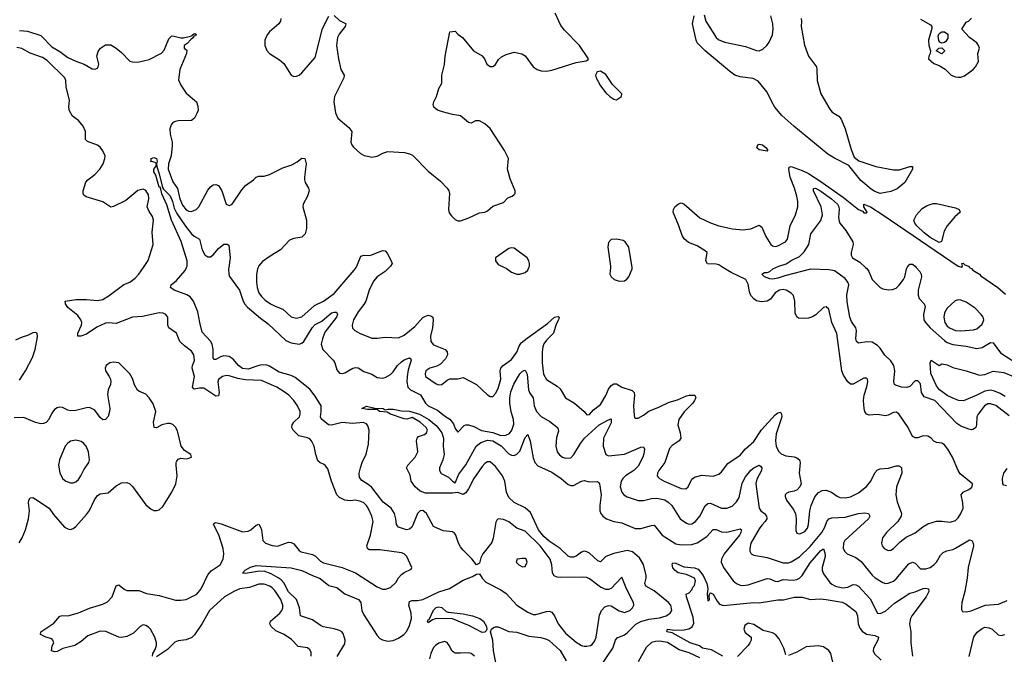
# Model space of a CAD drawing. Header units: inches. Extents: x 1682530 to 1839546, y 640742 to 791647.
# Tile 888 of 923: x 1800232 to 1807554, y 777124 to 781841. Entities that reach past the tile are written whole.
import ezdxf

# ---------------------------------------------------------------- set-up
doc = ezdxf.new("R2010")
doc.units = ezdxf.units.IN
doc.header["$MEASUREMENT"] = 0
doc.layers.add('B8707', color=7, linetype='Continuous')
doc.layers.add('B8708', color=7, linetype='Continuous')

msp = doc.modelspace()

# ---------------------------------------------------------------- linework, layer by layer
at = {"layer": 'B8707', "color": 5}
for points, elevation in [([(1801219, 777110), (1801222.7, 777130), (1801240.5, 777159.5), (1801248.3, 777190), (1801248.5, 777210), (1801237.2, 777250), (1801204.2, 777310), (1801190, 777326), (1801170, 777338.7), (1801150, 777341.7), (1801128.6, 777331.4), (1801078.8, 777281.2), (1801030, 777256), (1800990, 777248.4), (1800970, 777251.1), (1800873.2, 777293.2), (1800830, 777296.8), (1800738.4, 777261.6), (1800690, 777218.4), (1800641, 777190), (1800551.8, 777168.2), (1800510, 777144.2), (1800490, 777142), (1800468, 777150), (1800473.6, 777186.4), (1800486, 777210), (1800478, 777230), (1800470, 777238), (1800426, 777250), (1800388, 777270), (1800388.7, 777290), (1800484.9, 777355.1), (1800530, 777407.7), (1800550, 777413), (1800590, 777410.4), (1800670, 777432.4), (1800750, 777467.8), (1800850, 777497.2), (1800885.4, 777514.6), (1800920.4, 777550), (1800950, 777634), (1800970, 777639.3), (1801008.5, 777608.5), (1801030, 777599.2), (1801117.2, 777597.2), (1801175.3, 777575.3), (1801270, 777562.2), (1801390, 777526.1), (1801430, 777525.4), (1801470, 777531.7), (1801550, 777571.6), (1801582.2, 777610), (1801630, 777714.7), (1801656.8, 777743.2), (1801724, 777790), (1801745.1, 777830), (1801748.9, 777870), (1801744, 777910), (1801712.6, 778012.6), (1801673.3, 778090), (1801680.3, 778099.7), (1801690, 778103.1), (1801730, 778092.8), (1801890, 778033.1), (1801930, 778039.1), (1801951.2, 778050), (1801990, 778083.1), (1802010, 778090.3), (1802023.1, 778070), (1802029.1, 778050), (1802041.3, 777970), (1802058.8, 777950), (1802110, 777931.7), (1802150, 777926.7), (1802230, 777957.5), (1802250, 777955.9), (1802270, 777945.5), (1802310, 777896.5), (1802326, 777886), (1802410, 777865), (1802432.5, 777852.4), (1802470, 777815.2), (1802490, 777804.8), (1802630, 777768.9), (1802730, 777729), (1802890, 777624.6), (1802930, 777608.5), (1802953, 777607), (1802990, 777619.3), (1803030, 777657.1), (1803050, 777692.4), (1803070, 777716.5), (1803090, 777731.7), (1803142.7, 777757.3), (1803149.3, 777770), (1803109.7, 777850), (1803090, 777869.7), (1803070, 777878.4), (1802910, 777901), (1802830, 777900.7), (1802818.7, 777910), (1802814.5, 777930), (1802840.2, 778010), (1802859.3, 778110), (1802851, 778150), (1802822.8, 778210), (1802810, 778231.1), (1802790, 778249.7), (1802770, 778260.4), (1802730, 778269.8), (1802690, 778265), (1802650, 778268.9), (1802610, 778289.7), (1802590.5, 778310.5), (1802550.9, 778410), (1802522.4, 778502.4), (1802505.4, 778525.4), (1802490, 778537.2), (1802466.2, 778546.2), (1802450, 778561.2), (1802433, 778610), (1802421.8, 778670), (1802403.2, 778710), (1802390, 778725), (1802373.4, 778733.4), (1802308.4, 778748.4), (1802266.2, 778790), (1802256.2, 778810), (1802257.1, 778830), (1802269.8, 778850), (1802312.8, 778890), (1802318.9, 778910), (1802317.1, 778930), (1802298.8, 778970), (1802269.9, 779009.9), (1802234, 779050), (1802207.2, 779070), (1802144, 779110), (1802030, 779160.2), (1801910, 779163.7), (1801854.5, 779174.5), (1801790, 779195), (1801770, 779196.2), (1801739.3, 779190), (1801710, 779167), (1801704.8, 779150), (1801714.3, 779070), (1801710, 779046), (1801690, 779042.9), (1801601.2, 779101.2), (1801570, 779102.8), (1801530, 779095.9), (1801517, 779110), (1801532.8, 779190), (1801514, 779250), (1801516.5, 779270), (1801531, 779309), (1801528.2, 779350), (1801510, 779377.8), (1801456.5, 779416.5), (1801422.4, 779450), (1801398.5, 779510), (1801341.3, 779550), (1801333.7, 779570), (1801332.8, 779630), (1801318.4, 779650), (1801299.5, 779659.5), (1801270, 779662.2), (1801145.4, 779634.6), (1801070, 779630.7), (1800950, 779583), (1800890, 779588.5), (1800870, 779586.2), (1800804.6, 779555.4), (1800730, 779504.1), (1800687.7, 779487.7), (1800664.5, 779490), (1800663.9, 779510), (1800692.9, 779570), (1800693.8, 779590), (1800687.1, 779610), (1800663.3, 779643.3), (1800590, 779703), (1800571.6, 779730), (1800569.3, 779750), (1800650, 779762), (1800730, 779761.5), (1800810, 779754.8), (1800850, 779761.8), (1800896.9, 779790), (1801007.1, 779872.9), (1801050, 779891.5), (1801090, 779919.6), (1801117.7, 779950), (1801152.4, 780000)], 680), ([(1802593.5, 777106.5), (1802650, 777201.6), (1802653.4, 777230), (1802637.6, 777277.6), (1802628.7, 777290), (1802610, 777300.8), (1802570, 777313.6), (1802488.8, 777328.8), (1802470, 777337.4), (1802410, 777380.6), (1802320.5, 777410), (1802313.4, 777470), (1802291.1, 777530), (1802230, 777587.1), (1802195.6, 777655.6), (1802176.6, 777676.6), (1802153.2, 777693.2), (1802102, 777722), (1802050, 777741.4), (1802001.4, 777738.6), (1801910, 777724.2), (1801888.1, 777728.1), (1801907.8, 777750), (1801948.2, 777771.8), (1801990, 777783.5), (1802250, 777766.8), (1802330, 777746), (1802408.9, 777708.9), (1802467.6, 777687.6), (1802530, 777636.3), (1802590, 777619.7), (1802650, 777573), (1802751.9, 777530), (1802768.8, 777508.8), (1802776.8, 777450), (1802790, 777417.8), (1802890, 777262.8), (1802910, 777241.3), (1802930, 777230.2), (1802970, 777222), (1803010, 777226.2), (1803050, 777243), (1803089.4, 777270.6), (1803110, 777296.5), (1803130, 777337.4), (1803146.7, 777390), (1803143.6, 777430), (1803124.7, 777490), (1803130, 777517), (1803150, 777524.2), (1803190, 777523.5), (1803230, 777532), (1803350, 777589), (1803427.2, 777612.8), (1803530, 777676), (1803598.6, 777701.4), (1803630, 777718.8), (1803650, 777721), (1803670.5, 777690), (1803699.5, 777659.5), (1803810, 777603.1), (1803850, 777576), (1803930, 777490.3), (1804010, 777436.1), (1804050, 777420.8), (1804070, 777420.2), (1804150, 777441.8), (1804170, 777444), (1804190, 777437.4), (1804210, 777410.4), (1804237.2, 777350), (1804290, 777280.2), (1804370, 777213.6), (1804410, 777190.3), (1804430, 777185.3), (1804450, 777183.1), (1804477.2, 777190), (1804490, 777197.1), (1804510, 777224.9), (1804518.5, 777250), (1804544.2, 777415.8), (1804559.2, 777450), (1804583.4, 777476.6), (1804610, 777486.7), (1804630, 777483.6), (1804690, 777446), (1804730, 777435.8), (1804770, 777449.2), (1804790, 777468.8), (1804798.5, 777490), (1804795.3, 777510), (1804744.4, 777610), (1804710, 777698), (1804630, 777613.7), (1804610, 777605.7), (1804590, 777605.1), (1804550, 777622.2), (1804470, 777684.8), (1804450, 777694.8), (1804418.3, 777698.3), (1804254.9, 777694.9), (1804230, 777698), (1804207.6, 777707.6), (1804194.4, 777730), (1804189.9, 777790), (1804175.7, 777830), (1804102.5, 777930), (1803990, 778038.6), (1803930, 778060.3), (1803870, 778107.7), (1803830, 778126.4), (1803790.3, 778129.7), (1803779.9, 778120.1), (1803772.8, 778107.2), (1803753.7, 777986.3), (1803744.1, 777955.9), (1803675, 777870), (1803660.2, 777839.8), (1803650, 777802), (1803630, 777788.7), (1803594.7, 777834.7), (1803530, 777896.9), (1803510, 777922.4), (1803494.2, 777950), (1803475.8, 778010), (1803464.9, 778024.9), (1803450, 778035.1), (1803381.7, 778041.7), (1803310, 778074), (1803256.4, 778170), (1803230, 778192.8), (1803210, 778191.3), (1803190.2, 778169.8), (1803156.3, 778083.7), (1803148.5, 778070), (1803130, 778053), (1803108.7, 778050), (1803048.1, 778068.1), (1803033.7, 778090), (1803029.8, 778130), (1803018.5, 778170), (1802994.4, 778210), (1802935.6, 778255.6), (1802850, 778363), (1802830, 778381.2), (1802775.8, 778415.8), (1802758.2, 778438.2), (1802756.1, 778470), (1802766.2, 778510), (1802779.9, 778550), (1802809.6, 778610.4), (1802826.2, 778686.2), (1802830.6, 778790), (1802821.9, 778821.9), (1802810, 778837.6), (1802786.3, 778846.3), (1802710, 778839.2), (1802630, 778847.1), (1802550, 778827.7), (1802529.2, 778829.2), (1802473.6, 778873.6), (1802468.2, 778890), (1802474.2, 778930), (1802472.7, 778970), (1802430, 779043.9), (1802390, 779094.6), (1802281.2, 779181.2), (1802250, 779196.8), (1802161.5, 779221.5), (1802090, 779265.2), (1802070, 779272.7), (1802035.1, 779275.1), (1802010, 779271.3), (1801930, 779244.7), (1801890, 779249.5), (1801858.5, 779270), (1801819, 779319), (1801790, 779338.4), (1801750, 779341.9), (1801724.4, 779335.6), (1801690, 779315.1), (1801676.5, 779316.5), (1801670, 779328), (1801670.8, 779389.2), (1801664.2, 779430), (1801651, 779451), (1801590, 779519.3), (1801571.1, 779590), (1801557.2, 779670), (1801524.4, 779750), (1801500.2, 779780.2), (1801476.2, 779796.2), (1801381.2, 779830), (1801352.3, 779850), (1801358, 779870), (1801398.4, 779901.6), (1801462.5, 779977.5), (1801473.3, 780000)], 660), ([(1801787, 780000), (1801785.4, 779990), (1801786.4, 779950), (1801791.4, 779931.4), (1801865.8, 779830), (1801893.1, 779750), (1801906.3, 779726.3), (1801925.5, 779705.5), (1802022.1, 779622.1), (1802079.5, 779579.5), (1802210, 779456.6), (1802250, 779438.5), (1802310, 779429.5), (1802330, 779435.8), (1802344.2, 779450), (1802406.8, 779550), (1802430, 779574.4), (1802478.5, 779601.5), (1802550, 779661.8), (1802570, 779668.4), (1802587.7, 779667.7), (1802594.9, 779650), (1802587.2, 779630), (1802502.1, 779517.9), (1802483.3, 779470), (1802475, 779430), (1802485.5, 779390), (1802563.8, 779310), (1802575.3, 779290), (1802590, 779238.8), (1802610, 779213), (1802630, 779210.4), (1802650, 779215.8), (1802710, 779250.3), (1802730, 779255.3), (1802750, 779252.2), (1802790, 779226.7), (1802850, 779205.3), (1802890, 779181.7), (1802930, 779176.1), (1802950, 779180.7), (1802990, 779203.2), (1803010, 779223.9), (1803041.6, 779270), (1803070, 779298.7), (1803090, 779312.8), (1803130, 779327), (1803139.7, 779319.7), (1803143.6, 779310), (1803121.5, 779238.5), (1803113.5, 779190), (1803110.1, 779150), (1803117.7, 779110), (1803138, 779090), (1803211.6, 779051.6), (1803250, 778991.1), (1803270, 778970.9), (1803339.2, 778939.2), (1803390, 778897.5), (1803431.7, 778871.7), (1803458.1, 778838.1), (1803470, 778802.8), (1803490, 778774), (1803536.2, 778823.8), (1803550, 778830.3), (1803570, 778830.3), (1803610, 778817.8), (1803667.2, 778787.2), (1803751.6, 778771.6), (1803810, 778750.1), (1803847.1, 778752.9), (1803873.7, 778766.3), (1803892.6, 778790), (1803905.9, 778834.1), (1803903.1, 778870), (1803886.9, 778926.9), (1803876.6, 778990), (1803877.1, 779030), (1803884.9, 779075.1), (1803907, 779133), (1803951.3, 779210), (1803970, 779229.4), (1803990, 779236.1), (1804005.4, 779205.4), (1804015.5, 779090), (1804025.4, 779065.4), (1804049.3, 779030), (1804058.4, 778970), (1804075.5, 778930), (1804110, 778891.6), (1804173.7, 778853.7), (1804230.4, 778810), (1804236.9, 778796.9), (1804238, 778782), (1804224.2, 778735.8), (1804219, 778670), (1804229.1, 778630), (1804246.4, 778606.4), (1804268.4, 778590), (1804290, 778580.7), (1804330, 778585.5), (1804351.9, 778608.1), (1804401.5, 778690), (1804431.7, 778730), (1804541.4, 778830), (1804610, 778867.8), (1804630, 778874), (1804630, 778845.1), (1804572.9, 778730), (1804571.9, 778670), (1804590, 778608.8), (1804610, 778599), (1804730, 778611.9), (1804850, 778664.9), (1804870, 778666.8), (1804877, 778650), (1804873.8, 778613.8), (1804865.6, 778590), (1804830, 778521.8), (1804799.3, 778490), (1804738, 778450), (1804716.9, 778430), (1804705.2, 778410), (1804698.2, 778370), (1804710, 778328.5), (1804725.7, 778310), (1804750, 778294.7), (1804830, 778268), (1804870, 778266.9), (1804930, 778281), (1804970, 778284.2), (1805030, 778271.7), (1805055.3, 778255.3), (1805080.7, 778230), (1805143.1, 778130), (1805190, 778098.3), (1805210, 778091.5), (1805230, 778094), (1805257.4, 778110), (1805289.3, 778150.7), (1805330, 778227.8), (1805350, 778244.5), (1805370, 778246.2), (1805450.8, 778209.2), (1805490, 778209.2), (1805530, 778223.9), (1805563.4, 778256.6), (1805582.1, 778290), (1805604.5, 778395.5), (1805630, 778442.8), (1805670, 778493), (1805690, 778511.2), (1805730, 778530.4), (1805741.7, 778521.7), (1805750.3, 778510), (1805748.5, 778490), (1805713, 778427), (1805706.8, 778393.2), (1805708.7, 778371.3), (1805729.6, 778209.6), (1805742.2, 778190), (1805769.6, 778169.6), (1805786.5, 778150), (1805787.5, 778130), (1805776.5, 778110), (1805750, 778084.7), (1805730, 778056.4), (1805669.3, 777950), (1805660.2, 777910), (1805660.9, 777890), (1805671.4, 777871.4), (1805690, 777860.3), (1805790, 777842.3), (1805910, 777803.5), (1805950, 777802.9), (1805970, 777810.2), (1806030, 777847.4), (1806110, 777925.4), (1806197.4, 778030), (1806219.9, 778070), (1806235.2, 778110), (1806250, 778130.2), (1806270, 778137.7), (1806370, 778142.5), (1806470, 778171.6), (1806516.7, 778176.7), (1806542.8, 778170), (1806550, 778161), (1806554, 778150), (1806544.2, 778130), (1806368.3, 777970), (1806358.2, 777950), (1806356.5, 777910), (1806367.6, 777887.6), (1806386, 777870), (1806450, 777843.2), (1806490, 777814.9), (1806570, 777712.8), (1806592.8, 777692.8), (1806650, 777658), (1806670, 777651.3), (1806690, 777652.3), (1806730, 777668), (1806750, 777685.3), (1806844.8, 777795.2), (1806870, 777807.6), (1806890, 777801.6), (1806930, 777759.7), (1806970, 777759.3), (1807002.4, 777770), (1807030, 777788.1), (1807049.8, 777810), (1807080.2, 777859.8), (1807099.6, 777880.4), (1807126.1, 777893.9), (1807170, 777903.2), (1807190, 777912.1), (1807294.4, 777974.4), (1807313.4, 777970), (1807323.1, 777950), (1807325.5, 777930), (1807285.3, 777770), (1807278.3, 777690), (1807259.6, 777590), (1807237.6, 777510), (1807234.4, 777474.4), (1807236, 777456), (1807242.8, 777442.8), (1807270, 777440.7), (1807308, 777448), (1807411.6, 777488.4), (1807510, 777496.9), (1807575.9, 777524.1)], 660), ([(1802004.5, 780000), (1802000.3, 779990), (1801992.7, 779947.3), (1801992.2, 779890), (1801998, 779850), (1802010, 779810.5), (1802030, 779782.6), (1802056.7, 779756.7), (1802097.6, 779730), (1802131.6, 779711.6), (1802189.4, 779689.4), (1802250, 779631.7), (1802290, 779622.4), (1802330, 779631.5), (1802423.4, 779716.6), (1802490, 779750.2), (1802570, 779806.6), (1802719.8, 779980.2), (1802733.2, 780000)], 680), ([(1802980.5, 780000), (1802951, 779970), (1802890, 779929.3), (1802862.5, 779897.5), (1802832, 779830), (1802804.8, 779750), (1802790, 779723.7), (1802748.4, 779670), (1802715.1, 779610), (1802704.5, 779570), (1802707.6, 779547.6), (1802724.4, 779530), (1802759.3, 779510), (1802850, 779474.7), (1802890, 779472.8), (1802950, 779480.2), (1803050, 779475.6), (1803090, 779497.3), (1803170, 779560.2), (1803230, 779626.4), (1803243.8, 779636.2), (1803270, 779644.9), (1803290, 779640.9), (1803304.9, 779630), (1803307.9, 779607.9), (1803302, 779550), (1803286.3, 779490), (1803288.4, 779448.4), (1803310, 779424.5), (1803396.4, 779390), (1803411.7, 779371.7), (1803413.2, 779350), (1803399, 779321), (1803360.2, 779279.8), (1803335.1, 779264.9), (1803280.7, 779250), (1803252.2, 779230), (1803246.2, 779210), (1803250.4, 779190), (1803330, 779134.4), (1803350, 779126.7), (1803370, 779130.4), (1803410, 779162), (1803430, 779170.6), (1803490, 779172.4), (1803530, 779181.6), (1803630, 779128.9), (1803710, 779052.4), (1803730, 779039.3), (1803750, 779040.5), (1803770, 779061.6), (1803790, 779100.5), (1803808.7, 779170), (1803806, 779230), (1803810, 779250.4), (1803826, 779270), (1803890, 779314.9), (1803927.7, 779370), (1803945.7, 779414.3), (1803961.4, 779438.6), (1804005, 779475), (1804157.1, 779582.9), (1804210, 779630.2), (1804235.6, 779635.6), (1804244, 779630), (1804239.5, 779610), (1804221.7, 779578.3), (1804200.7, 779510), (1804150, 779459.8), (1804130, 779430.9), (1804121.7, 779410), (1804116.8, 779370), (1804117.6, 779290), (1804126.3, 779206.3), (1804150, 779166), (1804230, 779116.9), (1804250, 779097.8), (1804290.2, 779030.2), (1804358, 778990), (1804429.3, 778929.3), (1804450, 778904), (1804470, 778906.4), (1804499.9, 778940.1), (1804550, 778980.2), (1804590, 779046.9), (1804610, 779095.3), (1804630, 779122.8), (1804650, 779135.6), (1804670, 779135.3), (1804709.2, 779109.2), (1804785.7, 779085.7), (1804801.3, 779070), (1804804, 779050), (1804795.5, 778970), (1804800.3, 778900.3), (1804804.1, 778884.1), (1804810, 778878.8), (1804830, 778879.3), (1804870, 778901.5), (1804909.4, 778930.6), (1804990, 778962.3), (1805061.7, 778998.3), (1805124.6, 779015.4), (1805190, 779045.7), (1805210.4, 779050.4), (1805252, 779050), (1805258.8, 779030), (1805250.5, 779010), (1805236.4, 778990), (1805172.8, 778927.2), (1805132.8, 778870), (1805126.2, 778830), (1805144.6, 778770), (1805148.5, 778730), (1805136.4, 778710), (1805084.4, 778675.6), (1805065.3, 778654.7), (1805030.2, 778550), (1804984, 778490), (1804974.3, 778470), (1804972, 778450), (1804980, 778440), (1804988.5, 778430), (1805024.9, 778410), (1805150, 778357.1), (1805186, 778354), (1805201.7, 778370), (1805230, 778426), (1805250, 778441.6), (1805305.6, 778454.4), (1805390, 778447.2), (1805430, 778463.1), (1805450, 778481.1), (1805497.7, 778542.3), (1805590, 778605.3), (1805628.2, 778651.8), (1805690, 778706), (1805747.6, 778792.4), (1805850, 778903.8), (1805870, 778919.3), (1805890, 778922.8), (1805898, 778910), (1805898.7, 778890), (1805857.5, 778762.5), (1805851.7, 778710), (1805856.9, 778670), (1805874.7, 778634.7), (1805893.7, 778613.7), (1805930, 778599), (1805990, 778591), (1806010, 778583.6), (1806030.3, 778570), (1806035.8, 778550), (1806028.4, 778470), (1806042, 778390), (1806034, 778370), (1806012.6, 778347.4), (1805990, 778335.6), (1805950.5, 778329.5), (1805937.5, 778322.5), (1805924, 778310), (1805923, 778297), (1805933, 778270), (1805983.8, 778203.8), (1806000.3, 778170), (1806006.7, 778130), (1806003.1, 778043.1), (1806010, 778024), (1806030, 778019.3), (1806050, 778025.7), (1806070, 778037), (1806090, 778061.6), (1806098.2, 778090), (1806107.7, 778190), (1806117.4, 778230), (1806144.8, 778295.2), (1806172.6, 778327.4), (1806199.7, 778340.3), (1806230, 778344.3), (1806268.7, 778330), (1806310, 778298.6), (1806330, 778289.2), (1806370, 778286.5), (1806410, 778295.6), (1806470, 778324.5), (1806530, 778371.3), (1806560.2, 778410), (1806590, 778473.8), (1806610, 778495.4), (1806630, 778503), (1806692.5, 778507.5), (1806750, 778523.9), (1806770, 778525.7), (1806779.5, 778519.5), (1806789.1, 778509.1), (1806790.9, 778470), (1806751.9, 778370), (1806746, 778310), (1806757.5, 778257.5), (1806790.3, 778169.7), (1806787, 778150), (1806762, 778110), (1806677.6, 778030), (1806648.9, 777990), (1806641.1, 777950), (1806645.7, 777930), (1806659.1, 777910), (1806690, 777895.8), (1806710, 777898.7), (1806730, 777910.3), (1806780.5, 777959.5), (1806824.9, 777995.1), (1806890, 778027.2), (1806947.6, 778072.4), (1806985.4, 778094.6), (1807050, 778112.9), (1807090, 778113), (1807150, 778105.3), (1807190, 778118.9), (1807210, 778137.6), (1807231.1, 778170), (1807246.9, 778210), (1807245.1, 778250), (1807232.7, 778310), (1807248.7, 778330), (1807290, 778348), (1807310, 778364), (1807315.1, 778370), (1807318, 778390), (1807224.9, 778464.9), (1807209.6, 778490), (1807168.2, 778590), (1807134.3, 778650), (1807110, 778681.6), (1807090, 778693), (1807050, 778698), (1807030, 778708), (1807009.8, 778729.8), (1806984.7, 778744.7), (1806950, 778747.1), (1806910, 778734), (1806890, 778732.8), (1806870, 778743.6), (1806839.8, 778810), (1806770, 778911.5), (1806750, 778923), (1806730, 778920.5), (1806690, 778901), (1806670, 778897.2), (1806610, 778905.5), (1806550, 778900.9), (1806529.8, 778909.8), (1806517.8, 778930), (1806512.5, 778950), (1806505.6, 779010), (1806512.2, 779050), (1806531.5, 779111.5), (1806538.4, 779150), (1806536, 779170), (1806530, 779177.2), (1806510, 779177), (1806430, 779131.1), (1806410, 779132.2), (1806390, 779148.2), (1806358.5, 779198.5), (1806346.4, 779230), (1806308.3, 779508.3), (1806270.9, 779590), (1806249.3, 779690), (1806230, 779706.6), (1806210, 779702.9), (1806152.6, 779647.4), (1806128, 779632), (1806097.8, 779622.2), (1806070, 779619.2), (1806023.4, 779623.4), (1806010, 779633.3), (1805998.6, 779658.6), (1805995.2, 779750), (1805986.2, 779790), (1805970, 779808.4), (1805931.3, 779831.3), (1805910, 779836.2), (1805881.6, 779830), (1805850.3, 779810), (1805815, 779765), (1805790, 779748.4), (1805744.9, 779744.9), (1805712.1, 779752.1), (1805690, 779765.6), (1805668.7, 779790), (1805658.9, 779818.9), (1805650, 779876), (1805630.9, 779910), (1805521.7, 779961.7), (1805460.5, 780000)], 680), ([(1803838.1, 780000), (1803850, 779994.8), (1803890, 779963.8), (1803930, 779950.4), (1803950, 779950.4), (1803990, 779961.6), (1804010, 779980.7), (1804018.5, 780000)], 720), ([(1804625.3, 780000), (1804620.9, 779950), (1804630.3, 779930), (1804653.4, 779910), (1804690, 779897.8), (1804730, 779901.1), (1804747.6, 779912.4), (1804762.4, 779930), (1804787.3, 779990), (1804785.7, 780000)], 720), ([(1807590, 778897.3), (1807490, 778973.3), (1807450, 778987), (1807430, 778985), (1807405.8, 778970), (1807358.2, 778910), (1807350.1, 778889.8), (1807347.3, 778830), (1807340.9, 778810), (1807323.5, 778796.5), (1807310, 778793.6), (1807290, 778797), (1807230, 778820.9), (1807200.5, 778840.5), (1807036.4, 779010), (1806958.7, 779038.7), (1806938.2, 779070), (1806930, 779135.6), (1806910, 779156.8), (1806890, 779155.6), (1806850, 779115.1), (1806830, 779106.2), (1806789, 779110), (1806744.2, 779124.2), (1806737.6, 779130), (1806731.1, 779151.1), (1806739.6, 779230), (1806731.6, 779270), (1806710, 779304.7), (1806666.5, 779346.5), (1806630, 779400.7), (1806610, 779420.4), (1806570, 779443.6), (1806532.2, 779447.8), (1806470, 779437.6), (1806454, 779450), (1806449.8, 779470), (1806455, 779530), (1806448.7, 779550), (1806418.1, 779598.1), (1806404.1, 779630), (1806384.7, 779744.7), (1806383.5, 779796.5), (1806396.7, 779870), (1806390.8, 779890), (1806370, 779916.9), (1806290, 779975.3), (1806250, 779983.1), (1806113.6, 779986.4), (1805921.7, 779938.3), (1805870, 779919.8), (1805833.4, 779913.4), (1805810, 779915.1), (1805770, 779929.6), (1805750, 779949.2), (1805770, 779962.8), (1805790, 779961), (1805809.6, 779970.4), (1805832.7, 779990), (1805854.8, 780000)], 660), ([(1806521.7, 780000), (1806531.4, 779991.4), (1806545.6, 779970), (1806570.1, 779910.1), (1806630, 779851.1), (1806650, 779841), (1806690, 779833.5), (1806723.3, 779836.7), (1806750, 779846.9), (1806772.9, 779867), (1806803.5, 779910), (1806812.8, 779930), (1806827.5, 779990), (1806832.5, 780000)], 660), ([(1806899.4, 780000), (1806924.7, 779970), (1806935.6, 779950), (1806938.8, 779930), (1806913.8, 779830), (1806912.8, 779792.8), (1806920.2, 779770), (1806956.9, 779730), (1806964.7, 779710), (1806952.9, 779650), (1806956.3, 779610), (1806967.5, 779590), (1807003.5, 779550), (1807110, 779457.7), (1807130, 779442.8), (1807170, 779427.8), (1807270, 779414.5), (1807350, 779397.8), (1807390, 779404.1), (1807450, 779442.8), (1807470, 779440.3), (1807525.1, 779365.1), (1807609.7, 779309.7)], 660), ([(1807294.3, 780000), (1807296.7, 779996.7), (1807310, 779993), (1807320.3, 779980.3), (1807370, 779950.1), (1807378, 779938), (1807505, 779850), (1807561.6, 779801.6)], 680), ([(1800230, 779162.4), (1800276.2, 779230), (1800328.5, 779330), (1800346.2, 779390), (1800364.1, 779484.1), (1800361.2, 779510), (1800350, 779517), (1800330, 779514.3), (1800290, 779492.9), (1800250, 779480.9), (1800201.5, 779458.5)], 720), ([(1800228.6, 777951.4), (1800250, 777990.5), (1800275.7, 778050), (1800298.3, 778130), (1800304.7, 778190), (1800296.5, 778250), (1800299.1, 778270), (1800310, 778288.2), (1800330, 778288.8), (1800350, 778278.3), (1800450.1, 778210.1), (1800484.1, 778164.1), (1800566, 778070), (1800590, 778056.4), (1800610, 778052.7), (1800630, 778058.4), (1800650, 778074.9), (1800730, 778164.2), (1800750, 778192.2), (1800787.2, 778272.8), (1800810, 778304), (1800830, 778317.8), (1800890, 778324.9), (1800950, 778376.9), (1800990, 778398.5), (1801030, 778400.9), (1801050, 778391.8), (1801071, 778371), (1801170, 778234.4), (1801210, 778201.6), (1801230, 778192.7), (1801250, 778192.4), (1801270, 778198.4), (1801296.6, 778223.4), (1801363.5, 778330), (1801392.4, 778390), (1801403.7, 778450), (1801394.6, 778530), (1801394.7, 778550), (1801399.8, 778560.2), (1801410, 778573.7), (1801430, 778582), (1801470, 778578), (1801490, 778580.7), (1801508.7, 778590), (1801504, 778610), (1801458.6, 778638.6), (1801433, 778670), (1801405.3, 778785.3), (1801390, 778812.8), (1801371.2, 778831.2), (1801350, 778839.8), (1801330, 778839.8), (1801290, 778829.8), (1801250, 778806.4), (1801231.1, 778811.1), (1801226.2, 778850), (1801244.8, 778930), (1801225.2, 778985.2), (1801195.6, 779030), (1801170, 779058.5), (1801119.1, 779079.1), (1801108.6, 779088.6), (1801086.3, 779126.3), (1801070, 779174.5), (1801050, 779209.6), (1800970, 779291.2), (1800930, 779295.8), (1800902.8, 779290), (1800876.3, 779270), (1800868, 779250), (1800870.7, 779230), (1800897.3, 779190), (1800907.3, 779170), (1800910.8, 779150), (1800907.3, 779130), (1800890, 779088.7), (1800885.3, 779054.7), (1800901.8, 778950), (1800900.2, 778930), (1800890, 778892.3), (1800871, 778869), (1800850, 778866.6), (1800830, 778884.7), (1800790, 778939.8), (1800750, 778958.5), (1800730, 778957.2), (1800650, 778935.7), (1800613.2, 778933.2), (1800590, 778939.3), (1800550, 778958.7), (1800530, 778961.5), (1800510, 778957.2), (1800490, 778944.7), (1800470, 778916.9), (1800447.9, 778870), (1800430, 778846.9), (1800410, 778838.5), (1800390, 778837.4), (1800350, 778847), (1800263.8, 778883.8), (1800190, 778882.6)], 720), ([(1807559.5, 779039.5), (1807521.8, 779061.8), (1807480.4, 779080.4), (1807450, 779086.2), (1807410, 779080.5), (1807350, 779049.5), (1807250, 779007.8), (1807214, 779010), (1807165.1, 779030), (1807130, 779048.6), (1807073, 779090), (1807050, 779120.5), (1807008.1, 779211.9), (1807001.2, 779290), (1807008.7, 779310), (1807070, 779272), (1807090, 779282), (1807130, 779274.8), (1807170, 779254.8), (1807271.3, 779230), (1807370, 779198), (1807410, 779202.8), (1807470, 779229.4), (1807550, 779218.5), (1807622.8, 779190)], 640), ([(1804548.5, 777030), (1804642.3, 777170), (1804663.2, 777230), (1804674.6, 777245.4), (1804730, 777268.8), (1804750, 777282.6), (1804813.3, 777346.7), (1804850, 777368.6), (1804910, 777385.4), (1804990, 777394), (1805040.4, 777410), (1805067.9, 777430), (1805080.3, 777450), (1805073.9, 777490), (1805057.3, 777510), (1804950, 777594.7), (1804888.1, 777630), (1804881.3, 777650), (1804890.5, 777690), (1804890.4, 777710), (1804870, 777792.2), (1804841.6, 777841.6), (1804790, 777884.6), (1804750, 777895), (1804650, 777874.1), (1804590.2, 777850), (1804550, 777812.1), (1804530, 777818), (1804470, 777874.7), (1804450, 777886.1), (1804430.2, 777889.8), (1804410, 777882.5), (1804370, 777852.9), (1804350, 777844.8), (1804330, 777844.8), (1804310, 777854), (1804251.6, 777910), (1804170, 777964.1), (1804130, 777999.1), (1804089.1, 778050), (1804030, 778177.2), (1803990, 778213.3), (1803910, 778251.7), (1803869.4, 778289.4), (1803851.6, 778330), (1803838.8, 778410), (1803822.4, 778450), (1803770, 778519.8), (1803730, 778554.6), (1803710, 778554.9), (1803690, 778542), (1803670, 778520.9), (1803608.5, 778431.5), (1803570, 778353.3), (1803550, 778324.4), (1803530, 778311.7), (1803490, 778326), (1803450, 778320.7), (1803250, 778322.6), (1803210, 778336.7), (1803173, 778370), (1803142.4, 778410), (1803135.8, 778455.8), (1803109.5, 778510.5), (1803117.2, 778530), (1803172.7, 778590), (1803193.2, 778630), (1803184, 778710), (1803188.4, 778731.6), (1803198, 778742), (1803243.1, 778756.9), (1803258, 778770), (1803264, 778790), (1803255.1, 778810), (1803210.7, 778850.7), (1803150, 778883.7), (1803110, 778871.8), (1803090, 778873.3), (1802989.3, 778910), (1802964.9, 778924.9), (1802908.7, 778930), (1802890, 778944), (1802817.5, 778942.5), (1802777, 778950), (1802811.7, 778968.3), (1802873.2, 778953.2), (1802934, 778950), (1802950, 778942), (1802972.9, 778947.1), (1803010, 778945.3), (1803070, 778934.4), (1803130, 778932.2), (1803204.4, 778910), (1803275, 778870), (1803330, 778823.5), (1803350, 778800.2), (1803370.4, 778770.4), (1803383.4, 778730), (1803382.1, 778670), (1803387.8, 778610), (1803377.7, 778570), (1803354.2, 778510), (1803353.6, 778490), (1803367.3, 778467.3), (1803420, 778440), (1803450, 778410.3), (1803470, 778397.6), (1803497.9, 778462.1), (1803550, 778532), (1803627.5, 778670), (1803661.8, 778698.2), (1803710, 778715.7), (1803750, 778711.3), (1803812.8, 778672.8), (1803870, 778614.6), (1803890, 778604.8), (1803910, 778601.7), (1803930, 778611.1), (1803950, 778634.4), (1803990, 778734.9), (1804010, 778758.8), (1804028.5, 778708.5), (1804050, 778584.4), (1804063, 778550), (1804086.1, 778526.1), (1804190, 778479), (1804258.5, 778430), (1804310, 778386), (1804330, 778377.7), (1804350, 778378.4), (1804410, 778412), (1804430, 778416.3), (1804466.8, 778406.8), (1804528.2, 778408.2), (1804538.4, 778398.4), (1804543.6, 778390), (1804555.1, 778310), (1804545.9, 778230), (1804546.3, 778190), (1804552.8, 778170), (1804567.5, 778150), (1804594.6, 778130), (1804649.8, 778110.2), (1804710, 778101), (1804810, 778059.6), (1804850, 778057.9), (1804930, 778082), (1804950, 778083.1), (1805008.6, 778008.6), (1805110, 777945.2), (1805150, 777937.5), (1805230, 777938.9), (1805270, 777952.3), (1805340.6, 777999.4), (1805390, 778051.4), (1805410, 778052.4), (1805450, 778034.5), (1805490, 778031), (1805590, 778057.8), (1805598.9, 778050), (1805595.3, 778030), (1805585, 778010), (1805470.7, 777870), (1805450.8, 777830), (1805449.4, 777810), (1805464.6, 777770), (1805537.2, 777670), (1805561.7, 777650), (1805590, 777638.5), (1805610, 777635.4), (1805650, 777639.7), (1805790, 777687.1), (1805810, 777685.4), (1805850, 777668.4), (1805870, 777666.2), (1805910, 777678.9), (1805984.2, 777675.8), (1806010, 777681), (1806030, 777690.8), (1806050, 777710.2), (1806110, 777804.3), (1806190, 777895.8), (1806210, 777908), (1806218.8, 777878.8), (1806220.9, 777850), (1806198.5, 777770), (1806199, 777750), (1806210, 777722.4), (1806256.5, 777656.5), (1806270, 777644.2), (1806298, 777630), (1806350, 777616.8), (1806390, 777622.5), (1806430, 777641.7), (1806450, 777640.8), (1806470, 777630.8), (1806555.3, 777535.3), (1806610.2, 777430.2), (1806630, 777426.5), (1806670, 777444.9), (1806736.6, 777503.4), (1806850, 777577.6), (1806891.5, 777588.5), (1806950, 777612.6), (1806970, 777615.3), (1806991, 777610), (1806993, 777590), (1806973.6, 777550), (1806866.3, 777410), (1806857.1, 777390), (1806849.3, 777349.3), (1806858, 777290), (1806858.3, 777210), (1806870.3, 777110)], 640), ([(1807570, 778377.2), (1807550, 778380.5), (1807543.1, 778390), (1807540.7, 778430), (1807549.9, 778470.1), (1807576.1, 778503.9)], 660), ([(1805460.9, 777110), (1805376.8, 777156.8), (1805310, 777169.9), (1805286.1, 777186.1), (1805217.2, 777210), (1805083.6, 777283.6), (1805045.2, 777290), (1805048, 777310), (1805104.2, 777304.2), (1805173.3, 777306.7), (1805207.3, 777312.7), (1805232.9, 777327.1), (1805245.8, 777354.2), (1805240.1, 777400.1), (1805189.3, 777550), (1805189, 777571), (1805210, 777582), (1805230, 777602), (1805237.6, 777622.4), (1805250, 777634.8), (1805258.3, 777670), (1805251.1, 777690), (1805190, 777717.6), (1805128.5, 777728.5), (1805105.6, 777745.6), (1805090, 777766.6), (1805085.1, 777794.9), (1805090, 777802.8), (1805110, 777801.7), (1805170, 777774.9), (1805250, 777765.8), (1805276.9, 777756.9), (1805313.4, 777710), (1805342.8, 777650), (1805348, 777612), (1805344.9, 777570), (1805350, 777521), (1805362, 777530), (1805360.2, 777559.8), (1805363.1, 777576.9), (1805370, 777582), (1805390, 777571), (1805418.8, 777518.8), (1805437.1, 777497.1), (1805465.5, 777485.5), (1805688.9, 777508.9), (1805730, 777507), (1805870, 777527.9), (1805912.2, 777527.8), (1805990, 777548.2), (1806050, 777548), (1806112.4, 777532.4), (1806184.7, 777535.3), (1806228.8, 777531.2), (1806348.1, 777511.9), (1806377.7, 777497.7), (1806450, 777442), (1806462.3, 777410), (1806465.8, 777350), (1806479.2, 777319.2), (1806496.9, 777296.9), (1806530, 777273.7), (1806590, 777263.6), (1806618, 777250), (1806614, 777230), (1806580.3, 777170), (1806578, 777150), (1806588.2, 777128.2), (1806639.1, 777079.1)], 620), ([(1802400.4, 777110), (1802399.1, 777139.1), (1802390, 777158), (1802371.1, 777171.1), (1802302.6, 777182.6), (1802254.2, 777234.2), (1802199.6, 777270), (1802137.1, 777297.1), (1802103.2, 777330), (1802093.3, 777350), (1802097.8, 777370), (1802167.7, 777430), (1802181.8, 777450), (1802188.8, 777470), (1802188.9, 777490), (1802173.7, 777530), (1802130, 777597.8), (1802110, 777618.9), (1802091.2, 777630), (1802050, 777644.1), (1802010, 777645.3), (1801940.4, 777619.6), (1801870, 777609.9), (1801830, 777594), (1801754, 777550), (1801642.9, 777450), (1801590, 777352.9), (1801531.3, 777268.7), (1801511, 777249), (1801470, 777230.7), (1801410, 777224.4), (1801385.4, 777214.6), (1801330, 777158.9), (1801250, 777104.5)], 680), ([(1805930, 777119.3), (1805914.3, 777170), (1805879.3, 777239.3), (1805851.5, 777271.5), (1805830, 777282.8), (1805761, 777301), (1805690, 777344.4), (1805650, 777354.2), (1805623.1, 777336.9), (1805615.8, 777310), (1805625.9, 777285.9), (1805670.4, 777250), (1805671.5, 777230), (1805662.3, 777210), (1805650.2, 777190), (1805570, 777108.2)], 620), ([(1803775.6, 777050), (1803756.1, 777150), (1803750.8, 777230), (1803734, 777290), (1803739.7, 777310), (1803755.9, 777324.1), (1803770, 777329.2), (1803790, 777327.6), (1803870, 777293), (1803930, 777287.9), (1804017.9, 777257.9), (1804108, 777248), (1804150, 777236.5), (1804170, 777225.3), (1804250, 777153.2), (1804296.2, 777076.2)], 640), ([(1807292, 777108), (1807327.1, 777252.9), (1807351.8, 777288.2), (1807390, 777316.3), (1807410, 777324.7), (1807441.6, 777321.6), (1807462.4, 777310), (1807508.2, 777268.2), (1807530, 777263.1), (1807558, 777270)], 640), ([(1803615.1, 777110), (1803590, 777129.7), (1803570, 777135.8), (1803510, 777131.1), (1803470, 777133.3), (1803447.2, 777147.2), (1803426.6, 777190), (1803410, 777212.6), (1803390, 777218), (1803350, 777207.4), (1803323.7, 777190), (1803310, 777173.6), (1803288.7, 777130), (1803279.5, 777090)], 660), ([(1805290, 777096.5), (1805210, 777134.2), (1805136.9, 777156.9), (1805050, 777212.4), (1804990, 777222), (1804960.2, 777219.8), (1804930, 777211.1), (1804890, 777173.2), (1804832.3, 777067.7)], 640), ([(1806291.1, 777010), (1806264.2, 777130), (1806250, 777151), (1806210, 777180.4), (1806170, 777186.6), (1806079.9, 777180.1), (1806010, 777140.7), (1805950, 777114.5)], 620)]:
    msp.add_lwpolyline(points, dxfattribs=dict(at, elevation=elevation))
for points, elevation in [([(1807210, 779758.7), (1807188.8, 779751.2), (1807130, 779696.4), (1807110, 779661.3), (1807102.8, 779630), (1807111.6, 779590), (1807130, 779563.8), (1807150, 779548.8), (1807190, 779531.6), (1807230, 779527.5), (1807324, 779536), (1807350, 779543.8), (1807390, 779579), (1807401.5, 779610), (1807395.7, 779630), (1807382.3, 779650), (1807336.6, 779696.6), (1807270, 779740.4), (1807230, 779756.2)], 680), ([(1800650, 778715.1), (1800610, 778707.3), (1800590, 778694.5), (1800570, 778672.3), (1800528.7, 778570), (1800520.3, 778530), (1800531.8, 778471.8), (1800550.6, 778430), (1800574.8, 778410), (1800610, 778398.4), (1800630, 778399.5), (1800650, 778406.7), (1800670, 778423.8), (1800687.8, 778450), (1800710, 778494), (1800747, 778550), (1800752, 778570), (1800744.5, 778630), (1800727.3, 778670), (1800710, 778691.6), (1800690, 778705.1)], 740), ([(1803970, 777837), (1803932, 777830), (1803924.7, 777810), (1803944.7, 777790), (1803970, 777774), (1803990, 777777.3), (1804006, 777810), (1803999.3, 777830), (1803990, 777836.2)], 680), ([(1803670, 777286.5), (1803575.9, 777335.9), (1803450, 777387.4), (1803330, 777389.6), (1803301.1, 777378.9), (1803270, 777357.2), (1803265.1, 777370), (1803270, 777380.7), (1803276.6, 777383.4), (1803310, 777451.2), (1803330, 777471.3), (1803350, 777475.9), (1803370, 777471.3), (1803402.4, 777442.4), (1803417, 777437), (1803530, 777425.4), (1803599.1, 777410), (1803653.4, 777390), (1803681.3, 777370), (1803702.8, 777330), (1803706, 777310), (1803701.7, 777298.3), (1803690, 777287.6)], 640)]:
    msp.add_lwpolyline(points, close=True, dxfattribs=dict(at, elevation=elevation))
at = {"layer": 'B8708', "color": 5}
for points, elevation in [([(1802570, 781873.4), (1802610, 781836.1), (1802653.8, 781813.8), (1802657.1, 781810), (1802653.4, 781790), (1802606.9, 781733.1), (1802594.7, 781710), (1802588.1, 781650), (1802601.9, 781550), (1802621.2, 781470), (1802643.9, 781430), (1802643.5, 781410), (1802573.8, 781270), (1802567.3, 781230), (1802580.2, 781150), (1802596.9, 781110), (1802680.8, 781040.7), (1802700.7, 781010), (1802695.6, 780930), (1802701.3, 780910), (1802713.7, 780893.7), (1802766.5, 780846.5), (1802792.9, 780832.9), (1802830, 780823.7), (1802850, 780820.3), (1802890, 780827.2), (1802932.7, 780850), (1802970, 780861.5), (1803093.3, 780853.3), (1803130, 780844.9), (1803153.7, 780833.7), (1803270, 780716.4), (1803361.5, 780641.5), (1803410.3, 780590), (1803423.6, 780570), (1803429.1, 780550), (1803420.3, 780430), (1803426, 780406), (1803442.3, 780382.3), (1803470, 780356.3), (1803490, 780347.3), (1803510, 780347.3), (1803571.7, 780368.3), (1803650, 780406), (1803690, 780411), (1803710, 780421), (1803750, 780456), (1803830, 780482.8), (1803862, 780518), (1803894, 780530), (1803910, 780542.8), (1803916, 780550), (1803916, 780570), (1803878.9, 780658.9), (1803859.3, 780730), (1803866, 780810), (1803837, 780870), (1803730, 781032.3), (1803690, 781067), (1803650, 781089.5), (1803622, 781090), (1803590, 781073.2), (1803570, 781078), (1803510, 781127.3), (1803450, 781135.6), (1803376.1, 781156.1), (1803339, 781170), (1803312.1, 781192.1), (1803306.6, 781210), (1803312.3, 781230), (1803332, 781270), (1803349.3, 781330), (1803372.3, 781370), (1803372.3, 781430), (1803391.3, 781508.7), (1803395.1, 781570), (1803430, 781751.3), (1803470, 781756), (1803490, 781734.8), (1803526, 781710), (1803607.3, 781610), (1803672.3, 781572.3), (1803688.7, 781550), (1803706.5, 781510), (1803730, 781494), (1803750, 781494), (1803770, 781507.6), (1803793.6, 781546.4), (1803814.8, 781565.2), (1803850, 781583.7), (1803910, 781599.1), (1803966.6, 781586.6), (1803990, 781574), (1804050.7, 781490), (1804081, 781470), (1804110, 781460.4), (1804150, 781459.5), (1804190, 781465.3), (1804370, 781523.7), (1804444, 781536), (1804458, 781542), (1804462, 781550), (1804394, 781650), (1804283.3, 781763.3), (1804257.1, 781797.1), (1804213.3, 781890)], 720), ([(1805322.5, 781877.5), (1805333.4, 781830), (1805410, 781710.2), (1805430, 781692.8), (1805474.5, 781674.5), (1805630, 781642.3), (1805710, 781611.9), (1805730, 781611.1), (1805757.5, 781622.6), (1805788.5, 781650), (1805805.4, 781674.6), (1805830.5, 781730), (1805834.6, 781770), (1805831.9, 781810), (1805817.2, 781870)], 680), ([(1802174.2, 781850), (1802171.2, 781830), (1802158, 781810), (1802088.7, 781751.3), (1802071.1, 781728.9), (1802054, 781690), (1802054, 781650), (1802070, 781613), (1802090, 781590.4), (1802164.3, 781544.3), (1802196.5, 781516.5), (1802250.3, 781430.3), (1802270, 781420.4), (1802290, 781422), (1802310, 781430.3), (1802330, 781446.7), (1802430, 781559.5), (1802483.8, 781776.2), (1802532.1, 781867.9)], 720), ([(1806044.2, 781850), (1806046.5, 781830), (1806042.2, 781790), (1806068.1, 781651.9), (1806096.9, 781570), (1806156.5, 781490), (1806160.8, 781470), (1806160.9, 781390), (1806188.8, 781290), (1806255.2, 781175.2), (1806273.8, 781153.8), (1806323.9, 781123.9), (1806341.1, 781101.1), (1806371.1, 781030), (1806415.8, 780875.8), (1806438.4, 780818.4), (1806473, 780793), (1806599.1, 780750), (1806730, 780726.3), (1806774.2, 780725.8), (1806850, 780750.2), (1806870.5, 780750), (1806871.8, 780730), (1806812.8, 780630), (1806755.8, 780584.2), (1806710, 780565.2), (1806630, 780550.5), (1806590, 780563.8), (1806562.8, 780582.8), (1806486.2, 780646.2), (1806397.5, 780757.5), (1806290, 780812.1), (1806242.1, 780842.2), (1805989.5, 781049.5), (1805899.6, 781130), (1805848.1, 781190), (1805824, 781230), (1805790, 781302.7), (1805724.3, 781384.3), (1805685.1, 781405.1), (1805590, 781416.7), (1805549.4, 781430), (1805510, 781457.6), (1805329.5, 781610), (1805270.7, 781670), (1805261.6, 781690), (1805235.3, 781810), (1805246.3, 781870)], 680), ([(1806930, 781845.5), (1807004.5, 781804.5), (1807016, 781790), (1807015.3, 781775.3), (1806991, 781690), (1806991.3, 781650), (1807004.7, 781610), (1807002, 781590), (1806991.3, 781570), (1806991, 781550), (1807030, 781516), (1807070, 781501), (1807114.8, 781474.8), (1807158, 781430), (1807190, 781417.3), (1807210, 781414.8), (1807230, 781414.8), (1807256.6, 781423.4), (1807322, 781470), (1807339, 781490), (1807362, 781530), (1807358, 781590), (1807368, 781630), (1807362, 781650), (1807348.7, 781670), (1807295.3, 781710), (1807238, 781770), (1807270, 781822), (1807288.4, 781831.6), (1807310, 781854)], 720), ([(1800230, 781762.2), (1800290, 781756.3), (1800390, 781723.2), (1800470, 781638.9), (1800530, 781603.9), (1800590, 781561.2), (1800650, 781532.2), (1800711.2, 781511.2), (1800770, 781475.8), (1800790, 781472.6), (1800810, 781481.7), (1800816.4, 781490), (1800820.4, 781510), (1800806, 781570), (1800815.3, 781604.7), (1800833.2, 781630), (1800870, 781655.5), (1800910, 781654), (1800950, 781630.4), (1800990, 781596.4), (1801050, 781533.7), (1801070, 781527.8), (1801110, 781526.9), (1801195.4, 781544.6), (1801287.8, 781592.2), (1801306.2, 781613.8), (1801341.6, 781698.4), (1801361.6, 781718.4), (1801370, 781721.7), (1801430, 781705.6), (1801450, 781706), (1801502.2, 781717.8), (1801516.6, 781723.4), (1801518, 781730), (1801530, 781736.5), (1801538, 781738), (1801546.8, 781730), (1801524.5, 781715.5), (1801525.5, 781710), (1801505.1, 781694.9), (1801476.5, 781663.5), (1801456.3, 781650), (1801456, 781630), (1801473.9, 781613.9), (1801471.3, 781591.3), (1801421.9, 781470), (1801413.8, 781393.9), (1801430, 781353.7), (1801470, 781296.5), (1801547.4, 781230), (1801557.8, 781197.8), (1801558, 781170), (1801550, 781143.7), (1801531, 781109), (1801510, 781091.3), (1801410.4, 781089.6), (1801390, 781085.6), (1801370, 781076.2), (1801359, 781061), (1801349.2, 781029.2), (1801351.7, 780990), (1801365.8, 780930), (1801365.5, 780905.5), (1801359.3, 780830), (1801339.2, 780770), (1801336.6, 780730), (1801370, 780636.9), (1801406.5, 780586.5), (1801422.3, 780510), (1801443.4, 780463.4), (1801470, 780428.8), (1801490, 780418.4), (1801510, 780416.8), (1801544, 780430), (1801565, 780450), (1801630, 780573.4), (1801650, 780599.1), (1801670, 780613.4), (1801690, 780616.3), (1801710, 780607.7), (1801735.8, 780570), (1801767.7, 780470), (1801790, 780460.7), (1801797.5, 780462.5), (1801812.7, 780470), (1801882.8, 780577.2), (1801910, 780608), (1801969.7, 780650.3), (1801990, 780670.4), (1802010, 780678.4), (1802050, 780679.5), (1802090, 780690.3), (1802190, 780740.2), (1802256.9, 780763.1), (1802295.8, 780784.2), (1802330, 780812.7), (1802352.7, 780810), (1802363.1, 780770), (1802348.9, 780670), (1802350.3, 780650.3), (1802354.9, 780630), (1802379.3, 780590), (1802385.3, 780570), (1802372.8, 780530), (1802338.9, 780470), (1802336.5, 780450), (1802366, 780350), (1802365.5, 780290), (1802354.9, 780250), (1802330, 780224.7), (1802270, 780214), (1802238.6, 780201.4), (1802172, 780130), (1802095.3, 780084.7), (1802036.5, 780043.5), (1802008.7, 780010), (1802004.5, 780000)], 680), ([(1801152.4, 780000), (1801188.3, 780051.7), (1801224.4, 780170), (1801218.2, 780261.8), (1801228.3, 780350), (1801219.6, 780379.6), (1801194.9, 780414.9), (1801178.9, 780450), (1801192.7, 780510), (1801190, 780539.3), (1801170, 780571.1), (1801150, 780581), (1801110, 780572.9), (1801022.5, 780497.5), (1800930, 780452.6), (1800910, 780448.3), (1800850, 780488.2), (1800725.8, 780525.8), (1800710, 780536), (1800704, 780550), (1800704.2, 780570), (1800725.1, 780634.9), (1800737.6, 780650), (1800790, 780690.3), (1800826.9, 780730), (1800851.7, 780770), (1800865.4, 780810), (1800867.6, 780830), (1800850, 780866), (1800830, 780892.7), (1800810, 780909.2), (1800735.6, 780935.6), (1800720.9, 780950), (1800720.5, 781010), (1800704, 781050), (1800670, 781093.3), (1800625.2, 781125.2), (1800603.1, 781163.1), (1800598.5, 781190), (1800602.9, 781242.9), (1800578.7, 781338.7), (1800574.5, 781390), (1800567, 781410), (1800437.5, 781537.5), (1800401.2, 781561.2), (1800310, 781593.6), (1800247.2, 781627.2), (1800210, 781634.7)], 680), ([(1801473.3, 780000), (1801478, 780010), (1801478.4, 780050), (1801433.2, 780193.2), (1801360.4, 780350), (1801325.5, 780465.5), (1801290, 780546.3), (1801281.8, 780581.8), (1801275.6, 780595.6), (1801270, 780597.6), (1801245.5, 780685.5), (1801228.7, 780710), (1801228.4, 780731.5), (1801244, 780750), (1801249, 780770), (1801239.5, 780779.5), (1801206, 780790), (1801209, 780791), (1801209.4, 780810), (1801230, 780817.3), (1801250.4, 780810), (1801255.5, 780790), (1801250.4, 780770), (1801252, 780750), (1801270, 780696), (1801294, 780594), (1801301.3, 780581.3), (1801350, 780532.6), (1801369.5, 780490), (1801381.3, 780441.3), (1801400.1, 780400.1), (1801465.5, 780305.5), (1801510, 780250.2), (1801530, 780232.3), (1801569.2, 780209.2), (1801589.4, 780130), (1801610, 780093.4), (1801630, 780078.5), (1801650, 780078), (1801670, 780092.7), (1801710, 780141.6), (1801750, 780172.7), (1801773.7, 780173.7), (1801786.4, 780166.4), (1801798.3, 780070), (1801787, 780000)], 660), ([(1805460.5, 780000), (1805430, 780019.1), (1805410, 780024.5), (1805347.5, 780027.5), (1805333.3, 780050), (1805343, 780110), (1805330, 780124.2), (1805270, 780160.2), (1805205.2, 780185.2), (1805172.5, 780212.5), (1805157.3, 780237.3), (1805134.2, 780310), (1805092, 780410), (1805093.2, 780430), (1805103.6, 780450), (1805130, 780473.5), (1805150, 780479.3), (1805170, 780472.9), (1805289.1, 780369.1), (1805370, 780330.2), (1805430.7, 780310), (1805532.2, 780287.8), (1805610, 780279.6), (1805670, 780287), (1805730, 780313), (1805750, 780299.1), (1805780.9, 780230), (1805818.4, 780170), (1805830, 780159.5), (1805850, 780156.5), (1805870, 780159.6), (1805927, 780190), (1805942, 780210), (1805961.5, 780310), (1806001.5, 780390), (1806017.7, 780450), (1806018, 780490), (1806011, 780529), (1805993.5, 780590), (1805961, 780670), (1805951, 780729), (1805953.6, 780746.4), (1805970, 780750.2), (1806050, 780720.7), (1806097.2, 780697.2), (1806182.5, 780642.5), (1806358.7, 780518.7), (1806470, 780430.6), (1806498, 780418), (1806510, 780405.5), (1806530, 780404.7), (1806534, 780410), (1806509.3, 780449.3), (1806509.3, 780470.7), (1806559.1, 780450), (1806650, 780391.5), (1807210, 780008.5), (1807237.2, 780002.8), (1807242, 780010), (1807238, 780030), (1807247.3, 780032.7), (1807260.3, 780020.3), (1807286.8, 780010), (1807294.3, 780000)], 680), ([(1805854.8, 780000), (1805877, 780010), (1805932.8, 780027.2), (1805968.9, 780051.1), (1806030, 780082), (1806064.7, 780115.3), (1806099.4, 780170), (1806115.2, 780250), (1806190.3, 780349.7), (1806201.4, 780390), (1806191.2, 780451.2), (1806134.2, 780570), (1806134.5, 780585.5), (1806150, 780590.1), (1806190, 780566.5), (1806268.9, 780510), (1806313.1, 780470), (1806323.9, 780450), (1806326.8, 780430), (1806321.6, 780370), (1806324.6, 780344.6), (1806331.1, 780330), (1806375.1, 780275.1), (1806428.3, 780190), (1806429.4, 780170), (1806415.3, 780110), (1806415.2, 780090), (1806424.7, 780070), (1806478.5, 780038.5), (1806521.7, 780000)], 660), ([(1804785.7, 780000), (1804760.5, 780150), (1804735.6, 780190), (1804719.5, 780199.5), (1804670, 780211.1), (1804630, 780207.8), (1804610, 780185.2), (1804605, 780150), (1804626.2, 780010), (1804625.3, 780000)], 720), ([(1802733.2, 780000), (1802739.9, 780010), (1802770, 780082.6), (1802790, 780091.3), (1802830, 780089.3), (1802850, 780093.2), (1802930, 780126.4), (1802950, 780122), (1802964.9, 780104.9), (1802995.3, 780050), (1803001.3, 780030), (1802990.4, 780010), (1802980.5, 780000)], 680), ([(1804018.5, 780000), (1804022.9, 780010), (1804023.6, 780030), (1804017.6, 780050), (1804006, 780070), (1803910, 780142), (1803890, 780146.6), (1803870, 780140.9), (1803771, 780070), (1803770.8, 780050), (1803790, 780021), (1803838.1, 780000)], 720), ([(1806832.5, 780000), (1806837.6, 780010), (1806850, 780023.2), (1806870, 780024.2), (1806890.9, 780010), (1806899.4, 780000)], 660)]:
    msp.add_lwpolyline(points, dxfattribs=dict(at, elevation=elevation))
for points, elevation in [([(1807090, 781668), (1807075.1, 781675.1), (1807066.8, 781686.8), (1807062, 781718), (1807066.3, 781733.7), (1807075.6, 781744.4), (1807088.2, 781751.8), (1807110, 781752), (1807132.7, 781732.7), (1807134.7, 781705.3), (1807119.9, 781680.1), (1807110, 781672)], 720), ([(1807090, 781588.7), (1807046, 781610), (1807066, 781630), (1807090, 781632), (1807112, 781610)], 720), ([(1804550, 781459), (1804526.8, 781453.2), (1804514.8, 781430), (1804518.8, 781410), (1804551, 781350), (1804590, 781298), (1804621, 781270), (1804650, 781251), (1804670, 781246.8), (1804708, 781270), (1804708.7, 781290), (1804640.1, 781360.1), (1804590, 781433.2)], 720), ([(1805790, 780862.9), (1805730, 780873), (1805713, 780890), (1805721.1, 780910), (1805730, 780915.6), (1805756, 780910), (1805781.7, 780890), (1805796.4, 780870)], 680), ([(1807070, 780185.1), (1807001.9, 780221.9), (1806958, 780258), (1806903.9, 780310), (1806888.4, 780330), (1806881.1, 780350), (1806901.5, 780390), (1806943.1, 780436.9), (1806979.7, 780460.3), (1807024.7, 780475.3), (1807050, 780474.2), (1807190, 780443.1), (1807217.3, 780430), (1807225.5, 780410), (1807185.2, 780374.8), (1807128.5, 780310), (1807106.7, 780270), (1807086.6, 780193.4)], 680)]:
    msp.add_lwpolyline(points, close=True, dxfattribs=dict(at, elevation=elevation))

doc.saveas('drawing.dxf')
